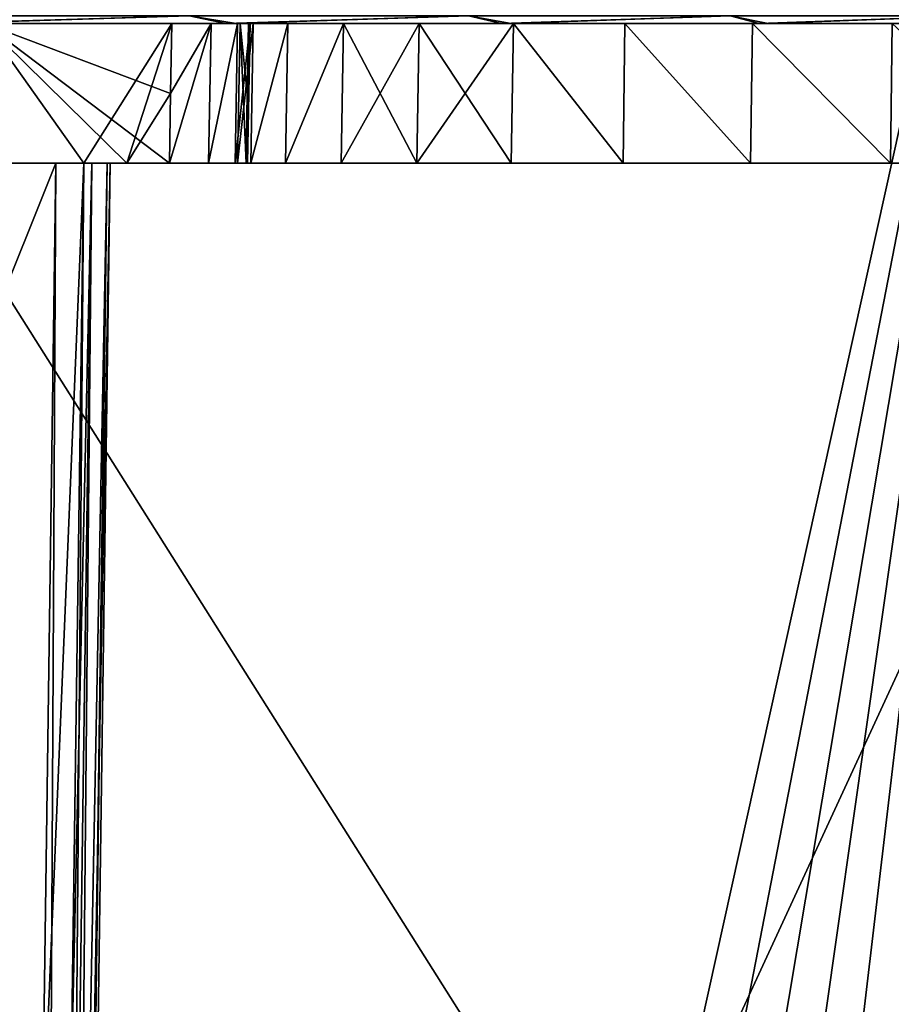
# Model space of a CAD drawing. Header units: millimetres. Extents: x -39 to 39, y -2 to 145.
# Tile 633 of 656: x 30.56 to 33.68, y 14.49 to 18.01. Entities that reach past the tile are written whole.
import ezdxf

# ---------------------------------------------------------------- set-up
doc = ezdxf.new("R2010")
doc.units = ezdxf.units.MM
doc.header["$LTSCALE"] = 65.185185
for name, color, linetype in [('189', 7, 'CONTINUOUS'), ('190', 7, 'CONTINUOUS'), ('198', 7, 'CONTINUOUS'), ('199', 7, 'CONTINUOUS'), ('356', 7, 'CONTINUOUS'), ('383', 7, 'CONTINUOUS'), ('450', 7, 'CONTINUOUS'), ('454', 7, 'CONTINUOUS'), ('497', 7, 'CONTINUOUS'), ('498', 7, 'CONTINUOUS'), ('499', 7, 'CONTINUOUS'), ('503', 7, 'CONTINUOUS'), ('613', 7, 'CONTINUOUS'), ('669', 7, 'CONTINUOUS'), ('670', 7, 'CONTINUOUS'), ('671', 7, 'CONTINUOUS'), ('676', 7, 'CONTINUOUS'), ('808', 7, 'CONTINUOUS')]:
    doc.layers.add(name, color=color, linetype=linetype)

msp = doc.modelspace()

# ---------------------------------------------------------------- linework, layer by layer
at = {"layer": '189', "linetype": 'Continuous'}
for points in [[(30.4371, 18, -23.3552), (30.793, 17.5, -22.8692), (30.1635, 2.4394, -23.2654), (30.4371, 18, -23.3552)], [(31.108, 18, -22.4538), (30.793, 17.5, -22.8692), (30.4371, 18, -23.3552), (31.108, 18, -22.4538)], [(30.9467, 17.5, -22.6609), (30.793, 17.5, -22.8692), (31.108, 18, -22.4538), (30.9467, 17.5, -22.6609)], [(31.1034, 17.75, -22.4526), (30.9467, 17.5, -22.6609), (31.108, 18, -22.4538), (31.1034, 17.75, -22.4526)], [(31.0989, 17.5, -22.4515), (30.9467, 17.5, -22.6609), (31.1034, 17.75, -22.4526), (31.0989, 17.5, -22.4515)], [(30.793, 17.5, -22.8692), (30.5831, 2.4394, -22.711), (30.1635, 2.4394, -23.2654), (30.793, 17.5, -22.8692)]]:
    msp.add_3dface(points, dxfattribs=at)
at = {"layer": '190', "linetype": 'Continuous'}
for points in [[(31.3518, 18, -20.7948), (31.3988, 18, -20.1905), (31.343, 17.5, -20.7937), (31.3518, 18, -20.7948)], [(31.343, 17.5, -20.7937), (31.3988, 18, -20.1905), (31.3904, 17.5, -20.1871), (31.343, 17.5, -20.7937)], [(31.3731, 17.5, -21.4043), (31.3518, 18, -20.7948), (31.343, 17.5, -20.7937), (31.3731, 17.5, -21.4043)], [(31.382, 18, -21.4059), (31.3518, 18, -20.7948), (31.3775, 17.75, -21.4051), (31.382, 18, -21.4059)], [(31.3775, 17.75, -21.4051), (31.3518, 18, -20.7948), (31.3731, 17.5, -21.4043), (31.3775, 17.75, -21.4051)], [(31.3988, 18, -20.1905), (31.5231, 18, -19.5923), (31.3904, 17.5, -20.1871), (31.3988, 18, -20.1905)], [(31.3904, 17.5, -20.1871), (31.5231, 18, -19.5923), (31.5146, 17.5, -19.59), (31.3904, 17.5, -20.1871)], [(31.5231, 18, -19.5923), (31.7217, 18, -19.0173), (31.5146, 17.5, -19.59), (31.5231, 18, -19.5923)], [(31.5146, 17.5, -19.59), (31.7217, 18, -19.0173), (31.7141, 17.5, -19.0126), (31.5146, 17.5, -19.59)], [(31.7217, 18, -19.0173), (31.9922, 18, -18.4707), (31.7141, 17.5, -19.0126), (31.7217, 18, -19.0173)], [(31.7141, 17.5, -19.0126), (31.9922, 18, -18.4707), (31.9847, 17.5, -18.4664), (31.7141, 17.5, -19.0126)], [(31.9922, 18, -18.4707), (32.3303, 18, -17.9632), (31.9847, 17.5, -18.4664), (31.9922, 18, -18.4707)], [(31.9847, 17.5, -18.4664), (32.3303, 18, -17.9632), (32.3224, 17.5, -17.9589), (31.9847, 17.5, -18.4664)], [(32.3224, 17.5, -17.9589), (32.3303, 18, -17.9632), (32.7227, 17.5, -17.4975), (32.3224, 17.5, -17.9589)], [(32.3303, 18, -17.9632), (32.729, 18, -17.5036), (32.7227, 17.5, -17.4975), (32.3303, 18, -17.9632)], [(32.7227, 17.5, -17.4975), (32.729, 18, -17.5036), (33.1778, 17.5, -17.0914), (32.7227, 17.5, -17.4975)], [(32.729, 18, -17.5036), (33.1849, 18, -17.0969), (33.1778, 17.5, -17.0914), (32.729, 18, -17.5036)], [(33.1778, 17.5, -17.0914), (33.1849, 18, -17.0969), (33.6794, 17.5, -16.7469), (33.1778, 17.5, -17.0914)], [(33.1849, 18, -17.0969), (33.6847, 18, -16.7541), (33.6794, 17.5, -16.7469), (33.1849, 18, -17.0969)], [(33.6847, 18, -16.7541), (34.2232, 17.5, -16.4677), (33.6794, 17.5, -16.7469), (33.6847, 18, -16.7541)]]:
    msp.add_3dface(points, dxfattribs=at)
at = {"layer": '198', "linetype": 'Continuous'}
for points in [[(31.3518, 18, 20.7948), (31.3731, 17.5, 21.4043), (31.343, 17.5, 20.7937), (31.3518, 18, 20.7948)], [(31.3988, 18, 20.1905), (31.3518, 18, 20.7948), (31.343, 17.5, 20.7937), (31.3988, 18, 20.1905)], [(31.3904, 17.5, 20.1871), (31.3988, 18, 20.1905), (31.343, 17.5, 20.7937), (31.3904, 17.5, 20.1871)], [(31.3775, 17.75, 21.4051), (31.3731, 17.5, 21.4043), (31.3518, 18, 20.7948), (31.3775, 17.75, 21.4051)], [(31.382, 18, 21.4059), (31.3775, 17.75, 21.4051), (31.3518, 18, 20.7948), (31.382, 18, 21.4059)], [(31.5231, 18, 19.5923), (31.3988, 18, 20.1905), (31.3904, 17.5, 20.1871), (31.5231, 18, 19.5923)], [(31.5146, 17.5, 19.59), (31.5231, 18, 19.5923), (31.3904, 17.5, 20.1871), (31.5146, 17.5, 19.59)], [(31.7217, 18, 19.0173), (31.5231, 18, 19.5923), (31.5146, 17.5, 19.59), (31.7217, 18, 19.0173)], [(31.7141, 17.5, 19.0126), (31.7217, 18, 19.0173), (31.5146, 17.5, 19.59), (31.7141, 17.5, 19.0126)], [(31.9847, 17.5, 18.4664), (31.7217, 18, 19.0173), (31.7141, 17.5, 19.0126), (31.9847, 17.5, 18.4664)], [(31.9922, 18, 18.4707), (31.7217, 18, 19.0173), (31.9847, 17.5, 18.4664), (31.9922, 18, 18.4707)], [(32.3224, 17.5, 17.9589), (31.9922, 18, 18.4707), (31.9847, 17.5, 18.4664), (32.3224, 17.5, 17.9589)], [(32.3303, 18, 17.9632), (31.9922, 18, 18.4707), (32.3224, 17.5, 17.9589), (32.3303, 18, 17.9632)], [(32.7227, 17.5, 17.4975), (32.3303, 18, 17.9632), (32.3224, 17.5, 17.9589), (32.7227, 17.5, 17.4975)], [(32.729, 18, 17.5036), (32.3303, 18, 17.9632), (32.7227, 17.5, 17.4975), (32.729, 18, 17.5036)], [(33.1778, 17.5, 17.0914), (32.729, 18, 17.5036), (32.7227, 17.5, 17.4975), (33.1778, 17.5, 17.0914)], [(33.1849, 18, 17.0969), (32.729, 18, 17.5036), (33.1778, 17.5, 17.0914), (33.1849, 18, 17.0969)], [(33.6794, 17.5, 16.7469), (33.1849, 18, 17.0969), (33.1778, 17.5, 17.0914), (33.6794, 17.5, 16.7469)], [(33.6847, 18, 16.7541), (33.1849, 18, 17.0969), (33.6794, 17.5, 16.7469), (33.6847, 18, 16.7541)], [(34.2232, 17.5, 16.4677), (33.6847, 18, 16.7541), (33.6794, 17.5, 16.7469), (34.2232, 17.5, 16.4677)]]:
    msp.add_3dface(points, dxfattribs=at)
at = {"layer": '199', "linetype": 'Continuous'}
for points in [[(30.1636, 2.4394, 23.2652), (30.5831, 2.4394, 22.711), (30.4371, 18, 23.3552), (30.1636, 2.4394, 23.2652)], [(30.5831, 2.4394, 22.711), (30.793, 17.5, 22.8692), (30.4371, 18, 23.3552), (30.5831, 2.4394, 22.711)], [(30.4371, 18, 23.3552), (30.793, 17.5, 22.8692), (30.9467, 17.5, 22.6609), (30.4371, 18, 23.3552)], [(31.108, 18, 22.4538), (30.4371, 18, 23.3552), (31.1034, 17.75, 22.4526), (31.108, 18, 22.4538)], [(31.1034, 17.75, 22.4526), (30.4371, 18, 23.3552), (31.0989, 17.5, 22.4515), (31.1034, 17.75, 22.4526)], [(31.0989, 17.5, 22.4515), (30.4371, 18, 23.3552), (30.9467, 17.5, 22.6609), (31.0989, 17.5, 22.4515)]]:
    msp.add_3dface(points, dxfattribs=at)
at = {"layer": '356', "linetype": 'Continuous'}
for points in [[(31.0989, 17.5, -22.4515), (31.1034, 17.75, -22.4526), (31.2481, 18, -22.2163), (31.0989, 17.5, -22.4515)], [(31.0989, 17.5, -22.4515), (31.2481, 18, -22.2163), (31.239, 17.5, -22.2142), (31.0989, 17.5, -22.4515)], [(31.1034, 17.75, -22.4526), (31.108, 18, -22.4538), (31.2481, 18, -22.2163), (31.1034, 17.75, -22.4526)], [(31.2481, 18, -22.2163), (31.3429, 18, -21.9554), (31.239, 17.5, -22.2142), (31.2481, 18, -22.2163)], [(31.3429, 18, -21.9554), (31.3338, 17.5, -21.9535), (31.239, 17.5, -22.2142), (31.3429, 18, -21.9554)], [(31.3429, 18, -21.9554), (31.388, 18, -21.6815), (31.3338, 17.5, -21.9535), (31.3429, 18, -21.9554)], [(31.388, 18, -21.6815), (31.3789, 17.5, -21.6798), (31.3338, 17.5, -21.9535), (31.388, 18, -21.6815)], [(31.382, 18, -21.4059), (31.3775, 17.75, -21.4051), (31.3789, 17.5, -21.6798), (31.382, 18, -21.4059)], [(31.388, 18, -21.6815), (31.382, 18, -21.4059), (31.3789, 17.5, -21.6798), (31.388, 18, -21.6815)], [(31.3775, 17.75, -21.4051), (31.3731, 17.5, -21.4043), (31.3789, 17.5, -21.6798), (31.3775, 17.75, -21.4051)]]:
    msp.add_3dface(points, dxfattribs=at)
at = {"layer": '383', "linetype": 'Continuous'}
for points in [[(31.1034, 17.75, 22.4526), (31.0989, 17.5, 22.4515), (31.2481, 18, 22.2163), (31.1034, 17.75, 22.4526)], [(31.2481, 18, 22.2163), (31.0989, 17.5, 22.4515), (31.239, 17.5, 22.2142), (31.2481, 18, 22.2163)], [(31.108, 18, 22.4538), (31.1034, 17.75, 22.4526), (31.2481, 18, 22.2163), (31.108, 18, 22.4538)], [(31.3429, 18, 21.9555), (31.2481, 18, 22.2163), (31.239, 17.5, 22.2142), (31.3429, 18, 21.9555)], [(31.3429, 18, 21.9555), (31.239, 17.5, 22.2142), (31.3337, 17.5, 21.9536), (31.3429, 18, 21.9555)], [(31.388, 18, 21.6815), (31.3429, 18, 21.9555), (31.3337, 17.5, 21.9536), (31.388, 18, 21.6815)], [(31.388, 18, 21.6815), (31.3337, 17.5, 21.9536), (31.3789, 17.5, 21.6798), (31.388, 18, 21.6815)], [(31.3731, 17.5, 21.4043), (31.3775, 17.75, 21.4051), (31.388, 18, 21.6815), (31.3731, 17.5, 21.4043)], [(31.3731, 17.5, 21.4043), (31.388, 18, 21.6815), (31.3789, 17.5, 21.6798), (31.3731, 17.5, 21.4043)], [(31.3775, 17.75, 21.4051), (31.382, 18, 21.4059), (31.388, 18, 21.6815), (31.3775, 17.75, 21.4051)]]:
    msp.add_3dface(points, dxfattribs=at)
at = {"layer": '450', "linetype": 'Continuous'}
for points in [[(31.3009, 18, -22.7584), (30.4371, 18, -23.3552), (30.2503, 18, -24.1373), (31.3009, 18, -22.7584)], [(30.2902, 18, 24.0874), (30.4371, 18, 23.3552), (31.3382, 18, 22.707), (30.2902, 18, 24.0874)], [(31.108, 18, -22.4538), (30.4371, 18, -23.3552), (31.3009, 18, -22.7584), (31.108, 18, -22.4538)], [(30.4371, 18, 23.3552), (31.108, 18, 22.4538), (31.3382, 18, 22.707), (30.4371, 18, 23.3552)], [(31.2481, 18, -22.2163), (31.108, 18, -22.4538), (32.2872, 18, -21.3364), (31.2481, 18, -22.2163)], [(32.2872, 18, -21.3364), (31.108, 18, -22.4538), (31.3009, 18, -22.7584), (32.2872, 18, -21.3364)], [(31.108, 18, 22.4538), (31.2481, 18, 22.2163), (31.3382, 18, 22.707), (31.108, 18, 22.4538)], [(31.3429, 18, -21.9554), (31.2481, 18, -22.2163), (32.2872, 18, -21.3364), (31.3429, 18, -21.9554)], [(31.2481, 18, 22.2163), (31.3429, 18, 21.9555), (31.3382, 18, 22.707), (31.2481, 18, 22.2163)], [(31.3429, 18, 21.9555), (31.388, 18, 21.6815), (31.3382, 18, 22.707), (31.3429, 18, 21.9555)], [(31.3382, 18, 22.707), (31.388, 18, 21.6815), (32.3221, 18, 21.2834), (31.3382, 18, 22.707)], [(31.388, 18, -21.6815), (31.3429, 18, -21.9554), (32.2872, 18, -21.3364), (31.388, 18, -21.6815)], [(31.3988, 18, -20.1905), (31.3518, 18, -20.7948), (33.2092, 18, -19.8709), (31.3988, 18, -20.1905)], [(31.3518, 18, -20.7948), (31.382, 18, -21.4059), (32.2872, 18, -21.3364), (31.3518, 18, -20.7948)], [(33.2092, 18, -19.8709), (31.3518, 18, -20.7948), (32.2872, 18, -21.3364), (33.2092, 18, -19.8709)], [(31.382, 18, 21.4059), (31.3518, 18, 20.7948), (32.3221, 18, 21.2834), (31.382, 18, 21.4059)], [(31.3518, 18, 20.7948), (31.3988, 18, 20.1905), (32.3221, 18, 21.2834), (31.3518, 18, 20.7948)], [(31.382, 18, -21.4059), (31.388, 18, -21.6815), (32.2872, 18, -21.3364), (31.382, 18, -21.4059)], [(31.388, 18, 21.6815), (31.382, 18, 21.4059), (32.3221, 18, 21.2834), (31.388, 18, 21.6815)], [(31.5231, 18, -19.5923), (31.3988, 18, -20.1905), (33.2092, 18, -19.8709), (31.5231, 18, -19.5923)], [(31.3988, 18, 20.1905), (31.5231, 18, 19.5923), (33.2417, 18, 19.8164), (31.3988, 18, 20.1905)], [(32.3221, 18, 21.2834), (31.3988, 18, 20.1905), (33.2417, 18, 19.8164), (32.3221, 18, 21.2834)], [(31.7217, 18, -19.0173), (31.5231, 18, -19.5923), (34.0639, 18, -18.3668), (31.7217, 18, -19.0173)], [(34.0639, 18, -18.3668), (31.5231, 18, -19.5923), (33.2092, 18, -19.8709), (34.0639, 18, -18.3668)], [(31.5231, 18, 19.5923), (31.7217, 18, 19.0173), (33.2417, 18, 19.8164), (31.5231, 18, 19.5923)], [(31.9922, 18, -18.4707), (31.7217, 18, -19.0173), (34.0639, 18, -18.3668), (31.9922, 18, -18.4707)], [(31.7217, 18, 19.0173), (31.9922, 18, 18.4707), (33.2417, 18, 19.8164), (31.7217, 18, 19.0173)], [(32.3303, 18, -17.9632), (31.9922, 18, -18.4707), (34.0639, 18, -18.3668), (32.3303, 18, -17.9632)], [(31.9922, 18, 18.4707), (32.3303, 18, 17.9632), (34.094, 18, 18.3109), (31.9922, 18, 18.4707)], [(33.2417, 18, 19.8164), (31.9922, 18, 18.4707), (34.094, 18, 18.3109), (33.2417, 18, 19.8164)], [(32.729, 18, -17.5036), (32.3303, 18, -17.9632), (34.8525, 18, -16.8217), (32.729, 18, -17.5036)], [(34.8525, 18, -16.8217), (32.3303, 18, -17.9632), (34.0639, 18, -18.3668), (34.8525, 18, -16.8217)], [(32.3303, 18, 17.9632), (32.729, 18, 17.5036), (34.094, 18, 18.3109), (32.3303, 18, 17.9632)], [(33.1849, 18, -17.0969), (32.729, 18, -17.5036), (34.8525, 18, -16.8217), (33.1849, 18, -17.0969)], [(32.729, 18, 17.5036), (33.1849, 18, 17.0969), (34.094, 18, 18.3109), (32.729, 18, 17.5036)], [(33.6847, 18, -16.7541), (33.1849, 18, -17.0969), (34.8525, 18, -16.8217), (33.6847, 18, -16.7541)], [(33.1849, 18, 17.0969), (33.6847, 18, 16.7541), (34.8801, 18, 16.7643), (33.1849, 18, 17.0969)], [(34.094, 18, 18.3109), (33.1849, 18, 17.0969), (34.8801, 18, 16.7643), (34.094, 18, 18.3109)]]:
    msp.add_3dface(points, dxfattribs=at)
at = {"layer": '454', "linetype": 'Continuous'}
for points in [[(30.109, 18.027, 24.6403), (30.2902, 18, 24.0874), (31.1695, 18.027, 23.2843), (30.109, 18.027, 24.6403)], [(31.1695, 18.027, -23.2843), (30.2503, 18, -24.1373), (30.109, 18.027, -24.6403), (31.1695, 18.027, -23.2843)], [(31.3009, 18, -22.7584), (30.2503, 18, -24.1373), (31.1695, 18.027, -23.2843), (31.3009, 18, -22.7584)], [(30.2902, 18, 24.0874), (31.3382, 18, 22.707), (31.1695, 18.027, 23.2843), (30.2902, 18, 24.0874)], [(31.1695, 18.027, 23.2843), (31.3382, 18, 22.707), (32.1689, 18.027, 21.8828), (31.1695, 18.027, 23.2843)], [(32.1689, 18.027, -21.8828), (31.3009, 18, -22.7584), (31.1695, 18.027, -23.2843), (32.1689, 18.027, -21.8828)], [(32.2872, 18, -21.3364), (31.3009, 18, -22.7584), (32.1689, 18.027, -21.8828), (32.2872, 18, -21.3364)], [(31.3382, 18, 22.707), (32.3221, 18, 21.2834), (32.1689, 18.027, 21.8828), (31.3382, 18, 22.707)], [(32.1689, 18.027, 21.8828), (32.3221, 18, 21.2834), (33.1054, 18.027, 20.4384), (32.1689, 18.027, 21.8828)], [(33.1054, 18.027, -20.4384), (32.2872, 18, -21.3364), (32.1689, 18.027, -21.8828), (33.1054, 18.027, -20.4384)], [(33.2092, 18, -19.8709), (32.2872, 18, -21.3364), (33.1054, 18.027, -20.4384), (33.2092, 18, -19.8709)], [(32.3221, 18, 21.2834), (33.2417, 18, 19.8164), (33.1054, 18.027, 20.4384), (32.3221, 18, 21.2834)], [(33.1054, 18.027, 20.4384), (33.2417, 18, 19.8164), (33.977, 18.027, 18.9541), (33.1054, 18.027, 20.4384)], [(33.977, 18.027, -18.9541), (33.2092, 18, -19.8709), (33.1054, 18.027, -20.4384), (33.977, 18.027, -18.9541)], [(34.0639, 18, -18.3668), (33.2092, 18, -19.8709), (33.977, 18.027, -18.9541), (34.0639, 18, -18.3668)], [(33.2417, 18, 19.8164), (34.094, 18, 18.3109), (33.977, 18.027, 18.9541), (33.2417, 18, 19.8164)]]:
    msp.add_3dface(points, dxfattribs=at)
at = {"layer": '497', "linetype": 'Continuous'}
msp.add_3dface([(30.4835, 2.5112, 22.0143), (24.7502, 17.5, 17.6939), (30.6925, 17.5, 22.1717), (30.4835, 2.5112, 22.0143)], dxfattribs=at)
at = {"layer": '498', "linetype": 'Continuous'}
for points in [[(31.3731, 17.5, 21.4043), (24.7502, 17.5, 17.6939), (27.6985, 17.5, 12.5873), (31.3731, 17.5, 21.4043)], [(24.7502, 17.5, 17.6939), (31.3731, 17.5, 21.4043), (31.3789, 17.5, 21.6798), (24.7502, 17.5, 17.6939)], [(30.6925, 17.5, 22.1717), (24.7502, 17.5, 17.6939), (31.239, 17.5, 22.2142), (30.6925, 17.5, 22.1717)], [(31.239, 17.5, 22.2142), (24.7502, 17.5, 17.6939), (31.3337, 17.5, 21.9536), (31.239, 17.5, 22.2142)], [(31.3337, 17.5, 21.9536), (24.7502, 17.5, 17.6939), (31.3789, 17.5, 21.6798), (31.3337, 17.5, 21.9536)], [(31.343, 17.5, 20.7937), (31.3731, 17.5, 21.4043), (27.6985, 17.5, 12.5873), (31.343, 17.5, 20.7937)], [(34.2232, 17.5, 16.4677), (33.6794, 17.5, 16.7469), (27.6985, 17.5, 12.5873), (34.2232, 17.5, 16.4677)], [(34.2232, 17.5, 16.4677), (27.6985, 17.5, 12.5873), (34.4647, 17.5, 16.335), (34.2232, 17.5, 16.4677)], [(33.6794, 17.5, 16.7469), (33.1778, 17.5, 17.0914), (27.6985, 17.5, 12.5873), (33.6794, 17.5, 16.7469)], [(33.1778, 17.5, 17.0914), (32.7227, 17.5, 17.4975), (27.6985, 17.5, 12.5873), (33.1778, 17.5, 17.0914)], [(32.7227, 17.5, 17.4975), (32.3224, 17.5, 17.9589), (27.6985, 17.5, 12.5873), (32.7227, 17.5, 17.4975)], [(32.3224, 17.5, 17.9589), (31.9847, 17.5, 18.4664), (27.6985, 17.5, 12.5873), (32.3224, 17.5, 17.9589)], [(31.9847, 17.5, 18.4664), (31.7141, 17.5, 19.0126), (27.6985, 17.5, 12.5873), (31.9847, 17.5, 18.4664)], [(31.7141, 17.5, 19.0126), (31.5146, 17.5, 19.59), (27.6985, 17.5, 12.5873), (31.7141, 17.5, 19.0126)], [(31.5146, 17.5, 19.59), (31.3904, 17.5, 20.1871), (27.6985, 17.5, 12.5873), (31.5146, 17.5, 19.59)], [(31.3904, 17.5, 20.1871), (31.343, 17.5, 20.7937), (27.6985, 17.5, 12.5873), (31.3904, 17.5, 20.1871)], [(27.6985, 17.5, 12.5873), (34.5475, 17.5, 15.4946), (34.4647, 17.5, 16.335), (27.6985, 17.5, 12.5873)], [(30.6925, 17.5, 22.1717), (31.0989, 17.5, 22.4515), (30.8219, 17.5, 22.3165), (30.6925, 17.5, 22.1717)], [(31.0989, 17.5, 22.4515), (30.6925, 17.5, 22.1717), (31.239, 17.5, 22.2142), (31.0989, 17.5, 22.4515)], [(30.9467, 17.5, 22.6609), (30.793, 17.5, 22.8692), (30.8763, 17.5, 22.6937), (30.9467, 17.5, 22.6609)], [(31.0989, 17.5, 22.4515), (30.9467, 17.5, 22.6609), (30.8219, 17.5, 22.3165), (31.0989, 17.5, 22.4515)], [(30.8219, 17.5, 22.3165), (30.9467, 17.5, 22.6609), (30.8865, 17.5, 22.4997), (30.8219, 17.5, 22.3165)], [(30.8865, 17.5, 22.4997), (30.9467, 17.5, 22.6609), (30.8763, 17.5, 22.6937), (30.8865, 17.5, 22.4997)]]:
    msp.add_3dface(points, dxfattribs=at)
at = {"layer": '499', "linetype": 'Continuous'}
for points in [[(27.6985, 17.5, 12.5873), (26.238, -0.5, 11.9674), (34.5475, 17.5, 15.4946), (27.6985, 17.5, 12.5873)], [(26.238, -0.5, 11.9674), (34.3067, 2.5112, 15.3924), (34.5475, 17.5, 15.4946), (26.238, -0.5, 11.9674)]]:
    msp.add_3dface(points, dxfattribs=at)
at = {"layer": '503', "linetype": 'Continuous'}
for points in [[(28.6424, 20, 11.3899), (34.2364, 20, 13.7644), (29.7011, -0.5, 11.6449), (28.6424, 20, 11.3899)], [(29.7011, -0.5, 11.6449), (34.2364, 20, 13.7644), (30.2641, -0.4645, 11.8842), (29.7011, -0.5, 11.6449)], [(34.2364, 20, 13.7644), (30.8199, -0.3604, 12.1211), (30.2641, -0.4645, 11.8842), (34.2364, 20, 13.7644)], [(34.2364, 20, 13.7644), (31.3615, -0.1915, 12.3526), (30.8199, -0.3604, 12.1211), (34.2364, 20, 13.7644)], [(34.2364, 20, 13.7644), (31.8835, 0.0382, 12.5764), (31.3615, -0.1915, 12.3526), (34.2364, 20, 13.7644)], [(34.2364, 20, 13.7644), (32.3886, 0.3305, 12.7936), (31.8835, 0.0382, 12.5764), (34.2364, 20, 13.7644)], [(34.2364, 20, 13.7644), (32.8464, 0.6658, 12.991), (32.3886, 0.3305, 12.7936), (34.2364, 20, 13.7644)], [(32.8464, 0.6658, 12.991), (34.2364, 20, 13.7644), (32.9184, 0.7388, 13.0223), (32.8464, 0.6658, 12.991)], [(34.2364, 20, 13.7644), (33.157, 1.0075, 13.1261), (32.9184, 0.7388, 13.0223), (34.2364, 20, 13.7644)], [(34.2364, 20, 13.7644), (33.2753, 1.1589, 13.1778), (33.157, 1.0075, 13.1261), (34.2364, 20, 13.7644)], [(34.2364, 20, 13.7644), (33.4305, 1.3806, 13.2458), (33.2753, 1.1589, 13.1778), (34.2364, 20, 13.7644)], [(34.2364, 20, 13.7644), (33.5799, 1.6249, 13.3115), (33.4305, 1.3806, 13.2458), (34.2364, 20, 13.7644)], [(34.2364, 20, 13.7644), (33.6671, 1.7855, 13.35), (33.5799, 1.6249, 13.3115), (34.2364, 20, 13.7644)], [(34.2364, 20, 13.7644), (33.8272, 2.1286, 13.4212), (33.6671, 1.7855, 13.35), (34.2364, 20, 13.7644)]]:
    msp.add_3dface(points, dxfattribs=at)
at = {"layer": '613', "linetype": 'Continuous'}
for points in [[(30.4835, 2.5112, 22.0143), (30.6925, 17.5, 22.1717), (30.8219, 17.5, 22.3165), (30.4835, 2.5112, 22.0143)], [(30.4835, 2.5112, 22.0143), (30.8219, 17.5, 22.3165), (30.6125, 2.4835, 22.1587), (30.4835, 2.5112, 22.0143)], [(30.793, 17.5, 22.8692), (30.5831, 2.4394, 22.711), (30.6663, 2.4449, 22.5363), (30.793, 17.5, 22.8692)], [(30.8219, 17.5, 22.3165), (30.8865, 17.5, 22.4997), (30.6125, 2.4835, 22.1587), (30.8219, 17.5, 22.3165)], [(30.8865, 17.5, 22.4997), (30.6769, 2.4603, 22.3421), (30.6125, 2.4835, 22.1587), (30.8865, 17.5, 22.4997)], [(30.8763, 17.5, 22.6937), (30.793, 17.5, 22.8692), (30.6663, 2.4449, 22.5363), (30.8763, 17.5, 22.6937)], [(30.8763, 17.5, 22.6937), (30.6663, 2.4449, 22.5363), (30.6769, 2.4603, 22.3421), (30.8763, 17.5, 22.6937)], [(30.8865, 17.5, 22.4997), (30.8763, 17.5, 22.6937), (30.6769, 2.4603, 22.3421), (30.8865, 17.5, 22.4997)]]:
    msp.add_3dface(points, dxfattribs=at)
at = {"layer": '669', "linetype": 'Continuous'}
for points in [[(26.238, -0.5, -11.9674), (27.6985, 17.5, -12.5873), (32.4259, -0.4309, -14.594), (26.238, -0.5, -11.9674)], [(32.4259, -0.4309, -14.594), (27.6985, 17.5, -12.5873), (32.8317, -0.0763, -14.7663), (32.4259, -0.4309, -14.594)], [(32.8317, -0.0763, -14.7663), (27.6985, 17.5, -12.5873), (33.233, 0.3659, -14.9366), (32.8317, -0.0763, -14.7663)], [(33.233, 0.3659, -14.9366), (27.6985, 17.5, -12.5873), (33.5848, 0.8528, -15.0859), (33.233, 0.3659, -14.9366)], [(33.5848, 0.8528, -15.0859), (27.6985, 17.5, -12.5873), (33.8835, 1.3784, -15.2127), (33.5848, 0.8528, -15.0859)], [(33.8835, 1.3784, -15.2127), (27.6985, 17.5, -12.5873), (34.125, 1.934, -15.3153), (33.8835, 1.3784, -15.2127)], [(34.125, 1.934, -15.3153), (27.6985, 17.5, -12.5873), (34.3067, 2.5112, -15.3924), (34.125, 1.934, -15.3153)], [(34.3067, 2.5112, -15.3924), (27.6985, 17.5, -12.5873), (34.5475, 17.5, -15.4946), (34.3067, 2.5112, -15.3924)]]:
    msp.add_3dface(points, dxfattribs=at)
at = {"layer": '670', "linetype": 'Continuous'}
for points in [[(33.6794, 17.5, -16.7469), (34.2232, 17.5, -16.4677), (24.7502, 17.5, -17.6939), (33.6794, 17.5, -16.7469)], [(34.2232, 17.5, -16.4677), (27.6985, 17.5, -12.5873), (24.7502, 17.5, -17.6939), (34.2232, 17.5, -16.4677)], [(31.3731, 17.5, -21.4043), (31.343, 17.5, -20.7937), (24.7502, 17.5, -17.6939), (31.3731, 17.5, -21.4043)], [(31.3731, 17.5, -21.4043), (24.7502, 17.5, -17.6939), (31.3789, 17.5, -21.6798), (31.3731, 17.5, -21.4043)], [(31.343, 17.5, -20.7937), (31.3904, 17.5, -20.1871), (24.7502, 17.5, -17.6939), (31.343, 17.5, -20.7937)], [(31.3904, 17.5, -20.1871), (31.5146, 17.5, -19.59), (24.7502, 17.5, -17.6939), (31.3904, 17.5, -20.1871)], [(31.5146, 17.5, -19.59), (31.7141, 17.5, -19.0126), (24.7502, 17.5, -17.6939), (31.5146, 17.5, -19.59)], [(31.7141, 17.5, -19.0126), (31.9847, 17.5, -18.4664), (24.7502, 17.5, -17.6939), (31.7141, 17.5, -19.0126)], [(31.9847, 17.5, -18.4664), (32.3224, 17.5, -17.9589), (24.7502, 17.5, -17.6939), (31.9847, 17.5, -18.4664)], [(32.3224, 17.5, -17.9589), (32.7227, 17.5, -17.4975), (24.7502, 17.5, -17.6939), (32.3224, 17.5, -17.9589)], [(32.7227, 17.5, -17.4975), (33.1778, 17.5, -17.0914), (24.7502, 17.5, -17.6939), (32.7227, 17.5, -17.4975)], [(33.1778, 17.5, -17.0914), (33.6794, 17.5, -16.7469), (24.7502, 17.5, -17.6939), (33.1778, 17.5, -17.0914)], [(24.7502, 17.5, -17.6939), (30.6925, 17.5, -22.1717), (31.3789, 17.5, -21.6798), (24.7502, 17.5, -17.6939)], [(27.6985, 17.5, -12.5873), (34.2232, 17.5, -16.4677), (34.4647, 17.5, -16.335), (27.6985, 17.5, -12.5873)], [(34.5475, 17.5, -15.4946), (27.6985, 17.5, -12.5873), (34.8576, 17.5, -15.9466), (34.5475, 17.5, -15.4946)], [(34.8576, 17.5, -15.9466), (27.6985, 17.5, -12.5873), (34.6792, 17.5, -16.159), (34.8576, 17.5, -15.9466)], [(34.6792, 17.5, -16.159), (27.6985, 17.5, -12.5873), (34.4647, 17.5, -16.335), (34.6792, 17.5, -16.159)], [(30.6925, 17.5, -22.1717), (31.0989, 17.5, -22.4515), (31.239, 17.5, -22.2142), (30.6925, 17.5, -22.1717)], [(31.0989, 17.5, -22.4515), (30.6925, 17.5, -22.1717), (30.8219, 17.5, -22.3165), (31.0989, 17.5, -22.4515)], [(31.3789, 17.5, -21.6798), (30.6925, 17.5, -22.1717), (31.3338, 17.5, -21.9535), (31.3789, 17.5, -21.6798)], [(31.3338, 17.5, -21.9535), (30.6925, 17.5, -22.1717), (31.239, 17.5, -22.2142), (31.3338, 17.5, -21.9535)], [(30.793, 17.5, -22.8692), (30.9467, 17.5, -22.6609), (30.8763, 17.5, -22.6937), (30.793, 17.5, -22.8692)], [(30.8865, 17.5, -22.4997), (31.0989, 17.5, -22.4515), (30.8219, 17.5, -22.3165), (30.8865, 17.5, -22.4997)], [(30.8763, 17.5, -22.6937), (30.9467, 17.5, -22.6609), (30.8865, 17.5, -22.4997), (30.8763, 17.5, -22.6937)], [(30.9467, 17.5, -22.6609), (31.0989, 17.5, -22.4515), (30.8865, 17.5, -22.4997), (30.9467, 17.5, -22.6609)]]:
    msp.add_3dface(points, dxfattribs=at)
at = {"layer": '671', "linetype": 'Continuous'}
for points in [[(24.7502, 17.5, -17.6939), (23.4831, -0.5, -16.7391), (30.6925, 17.5, -22.1717), (24.7502, 17.5, -17.6939)], [(30.6925, 17.5, -22.1717), (23.4831, -0.5, -16.7391), (30.4835, 2.5112, -22.0143), (30.6925, 17.5, -22.1717)]]:
    msp.add_3dface(points, dxfattribs=at)
at = {"layer": '676', "linetype": 'Continuous'}
for points in [[(34.2364, 20, -13.7644), (28.6424, 20, -11.3899), (34.1251, 11.3136, -13.6348), (34.2364, 20, -13.7644)], [(28.6424, 20, -11.3899), (34.014, 2.6642, -13.5056), (34.1251, 11.3136, -13.6348), (28.6424, 20, -11.3899)], [(34.014, 2.6642, -13.5056), (28.6424, 20, -11.3899), (33.8615, 2.2133, -13.4366), (34.014, 2.6642, -13.5056)], [(28.6424, 20, -11.3899), (30.2546, -0.4657, -11.8802), (30.8085, -0.3632, -12.1163), (28.6424, 20, -11.3899)], [(28.6424, 20, -11.3899), (30.8085, -0.3632, -12.1163), (31.3541, -0.1943, -12.3494), (28.6424, 20, -11.3899)], [(28.6424, 20, -11.3899), (31.3541, -0.1943, -12.3494), (31.8762, 0.0345, -12.5732), (28.6424, 20, -11.3899)], [(28.6424, 20, -11.3899), (31.8762, 0.0345, -12.5732), (32.3742, 0.321, -12.7873), (28.6424, 20, -11.3899)], [(28.6424, 20, -11.3899), (32.3742, 0.321, -12.7873), (32.3885, 0.3304, -12.7935), (28.6424, 20, -11.3899)], [(28.6424, 20, -11.3899), (32.3885, 0.3304, -12.7935), (32.8464, 0.6658, -12.991), (28.6424, 20, -11.3899)], [(28.6424, 20, -11.3899), (32.8464, 0.6658, -12.991), (32.9184, 0.7388, -13.0223), (28.6424, 20, -11.3899)], [(28.6424, 20, -11.3899), (32.9184, 0.7388, -13.0223), (33.157, 1.0075, -13.1261), (28.6424, 20, -11.3899)], [(28.6424, 20, -11.3899), (33.157, 1.0075, -13.1261), (33.2753, 1.1589, -13.1778), (28.6424, 20, -11.3899)], [(28.6424, 20, -11.3899), (33.2753, 1.1589, -13.1778), (33.4305, 1.3806, -13.2458), (28.6424, 20, -11.3899)], [(28.6424, 20, -11.3899), (33.4305, 1.3806, -13.2458), (33.5799, 1.6249, -13.3115), (28.6424, 20, -11.3899)], [(28.6424, 20, -11.3899), (33.5799, 1.6249, -13.3115), (33.6671, 1.7855, -13.35), (28.6424, 20, -11.3899)], [(28.6424, 20, -11.3899), (33.6671, 1.7855, -13.35), (33.8272, 2.1286, -13.4212), (28.6424, 20, -11.3899)], [(28.6424, 20, -11.3899), (33.8272, 2.1286, -13.4212), (33.8615, 2.2133, -13.4366), (28.6424, 20, -11.3899)]]:
    msp.add_3dface(points, dxfattribs=at)
at = {"layer": '808', "linetype": 'Continuous'}
for points in [[(30.6925, 17.5, -22.1717), (30.4835, 2.5112, -22.0143), (30.6125, 2.4835, -22.1587), (30.6925, 17.5, -22.1717)], [(30.5831, 2.4394, -22.711), (30.793, 17.5, -22.8692), (30.8763, 17.5, -22.6937), (30.5831, 2.4394, -22.711)], [(30.5831, 2.4394, -22.711), (30.8763, 17.5, -22.6937), (30.6663, 2.4449, -22.5363), (30.5831, 2.4394, -22.711)], [(30.8219, 17.5, -22.3165), (30.6925, 17.5, -22.1717), (30.6125, 2.4835, -22.1587), (30.8219, 17.5, -22.3165)], [(30.6769, 2.4603, -22.3421), (30.8219, 17.5, -22.3165), (30.6125, 2.4835, -22.1587), (30.6769, 2.4603, -22.3421)], [(30.6663, 2.4449, -22.5363), (30.8763, 17.5, -22.6937), (30.6769, 2.4603, -22.3421), (30.6663, 2.4449, -22.5363)], [(30.8763, 17.5, -22.6937), (30.8865, 17.5, -22.4997), (30.6769, 2.4603, -22.3421), (30.8763, 17.5, -22.6937)], [(30.8865, 17.5, -22.4997), (30.8219, 17.5, -22.3165), (30.6769, 2.4603, -22.3421), (30.8865, 17.5, -22.4997)]]:
    msp.add_3dface(points, dxfattribs=at)

doc.saveas('drawing.dxf')
